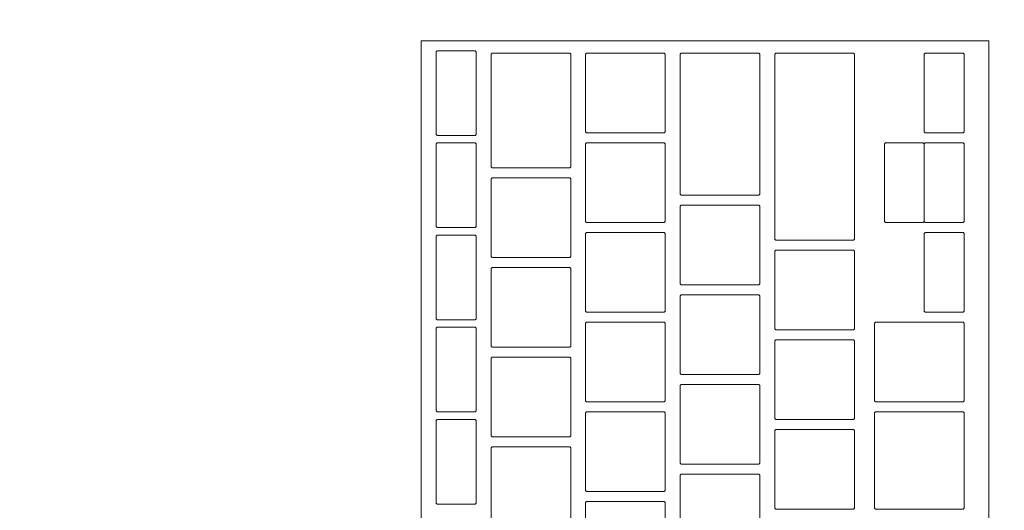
# Model space of a CAD drawing. Header units: metres. Extents: x -4 to 100, y -11 to 17.
# Tile 646 of 656: x 54.9092 to 55.107, y 11.9946 to 12.0931. Entities that reach past the tile are written whole.
import ezdxf

# ---------------------------------------------------------------- set-up
doc = ezdxf.new("R2010")
doc.units = ezdxf.units.M
doc.header["$MEASUREMENT"] = 0
doc.linetypes.add('Wipeout_Contour', pattern=[1, 0, -1])
doc.layers.add('152 - Bemaßung_ Beschriftung.Ausbau', color=7, linetype='Continuous')
doc.layers.add('701 - Einrichtung.Möbel', color=7, linetype='Continuous')
doc.styles.add('ERSTELLTER_STIL_2', font='txt')
doc.dimstyles.new('ERSTELLTER_STIL__5', dxfattribs={"dimtxt": 0.1, "dimasz": 0.0532, "dimexe": 0.18, "dimexo": 0.0625, "dimgap": 0, "dimtad": 1, "dimtih": 1, "dimtoh": 1, "dimzin": 0, "dimdsep": 46, "dimtxsty": 'ERSTELLTER_STIL_2', "dimblk": 'ARROWHEAD_2', "dimblk1": 'ARROWHEAD_2', "dimblk2": 'ARROWHEAD_2', "dimcen": 0.09, "dimse1": 1, "dimse2": 1, "dimclrd": 7, "dimclre": 7, "dimclrt": 7, "dimazin": 0, "dimtfac": 1, "dimtdec": 4, "dimtmove": 0, "dimatfit": 3, "dimfxl": 1, "dimtolj": 1, "dimtzin": 0, "dimarcsym": 0})

# ---------------------------------------------------------------- blocks, each defined once
blk = doc.blocks.new('*D346')
at = {"layer": '152 - Bemaßung_ Beschriftung.Ausbau', "color": 7, "linetype": 'Continuous', "lineweight": 5}
for p, q in [((54.59999, 15.3025), (54.59999, 15.4075)), ((54.6202, 15.39), (54.57978, 15.32)), ((58.07021, 15.39), (58.02979, 15.32)), ((54.45999, 15.355), (54.59999, 15.355)), ((54.59999, 15.355), (58.05, 15.355))]:
    blk.add_line(p, q, dxfattribs=at)
at = {"layer": '152 - Bemaßung_ Beschriftung.Ausbau', "color": 7, "lineweight": 5, "char_height": 0.1, "attachment_point": 7, "style": 'ERSTELLTER_STIL_2'}
for s, insert in [('\\A1;{\\pql;\\fArial|b0|i0|c0|p38;14\\fArial|b0|i0|c0|p38;\\A1{\\H.66x;\\S5^  ;}}', (57.82791, 15.37391)), ('\\A1;{\\pql;\\fArial|b0|i0|c0|p38;3,45}', (56.09104, 15.375))]:
    blk.add_mtext(s, dxfattribs=dict(at, insert=insert))
blk = doc.blocks.new('ARROWHEAD_2')
at = {"color": 0, "linetype": 'Continuous', "lineweight": 0}
for p, q in [((-0.3781, -0.655), (0.3781, 0.655)), ((0, 0), (-1, 0))]:
    blk.add_line(p, q, dxfattribs=at)
blk = doc.blocks.new('*D347')
at = {"layer": '152 - Bemaßung_ Beschriftung.Ausbau', "color": 7, "linetype": 'Continuous', "lineweight": 5}
for p, q in [((58.05, 15.3025), (58.05, 15.4075)), ((58.07021, 15.39), (58.02979, 15.32)), ((58.21521, 15.39), (58.17479, 15.32)), ((54.59999, 15.355), (58.05, 15.355)), ((58.05, 15.355), (58.195, 15.355))]:
    blk.add_line(p, q, dxfattribs=at)

msp = doc.modelspace()

# ---------------------------------------------------------------- wipeouts: each hides what was drawn before it
at = {"color": 254, "linetype": 'Wipeout_Contour', "lineweight": 0, "ltscale": 341.086294}
msp.add_wipeout([(54.59999, 10.68998), (56.79999, 10.68998), (56.79999, 11.48998), (55.39999, 11.48998), (55.39999, 12.68998), (54.59999, 12.68998)], dxfattribs=at).dxf.layer = '701 - Einrichtung.Möbel'

# ---------------------------------------------------------------- next in the draw order: wipeouts: each hides what was drawn before it
at = {"color": 254, "linetype": 'Wipeout_Contour', "lineweight": 0, "ltscale": 225.330999}
msp.add_wipeout([(55.1039, 11.82684), (55.1039, 12.08884), (54.9899, 12.08884), (54.9899, 11.82684)], dxfattribs=at).dxf.layer = '701 - Einrichtung.Möbel'

# ---------------------------------------------------------------- next in the draw order: linework, layer by layer
at = {"layer": '701 - Einrichtung.Möbel', "color": 7, "linetype": 'Continuous', "lineweight": 5, "flags": 128}
msp.add_lwpolyline([(55.1039, 11.82684), (55.1039, 12.08884), (54.9899, 12.08884), (54.9899, 11.82684)], close=True, dxfattribs=at)

# ---------------------------------------------------------------- next in the draw order: wipeouts: each hides what was drawn before it
at = {"color": 254, "linetype": 'Wipeout_Contour', "lineweight": 0, "ltscale": 506.301596}
msp.add_wipeout([(55.0009, 12.07834), (55.0009, 12.08664), (55.0007, 12.08684), (54.9931, 12.08684), (54.9929, 12.08664), (54.9929, 12.07004), (54.9931, 12.06984), (55.0007, 12.06984), (55.0009, 12.07004)], dxfattribs=at).dxf.layer = '701 - Einrichtung.Möbel'
at = {"color": 254, "linetype": 'Wipeout_Contour', "lineweight": 0, "ltscale": 506.430783}
msp.add_wipeout([(55.0199, 12.07484), (55.0199, 12.08614), (55.0197, 12.08634), (55.0041, 12.08634), (55.0039, 12.08614), (55.0039, 12.06354), (55.0041, 12.06334), (55.0197, 12.06334), (55.0199, 12.06354)], dxfattribs=at).dxf.layer = '701 - Einrichtung.Möbel'
at = {"color": 254, "linetype": 'Wipeout_Contour', "lineweight": 0, "ltscale": 506.6043}
msp.add_wipeout([(55.0389, 12.07834), (55.0389, 12.08614), (55.0387, 12.08634), (55.0231, 12.08634), (55.0229, 12.08614), (55.0229, 12.07054), (55.0231, 12.07034), (55.0387, 12.07034), (55.0389, 12.07054)], dxfattribs=at).dxf.layer = '701 - Einrichtung.Möbel'
at = {"color": 254, "linetype": 'Wipeout_Contour', "lineweight": 0, "ltscale": 506.759659}
msp.add_wipeout([(55.0579, 12.07209), (55.0579, 12.08614), (55.0577, 12.08634), (55.0421, 12.08634), (55.0419, 12.08614), (55.0419, 12.05804), (55.0421, 12.05784), (55.0577, 12.05784), (55.0579, 12.05804)], dxfattribs=at).dxf.layer = '701 - Einrichtung.Möbel'
at = {"color": 254, "linetype": 'Wipeout_Contour', "lineweight": 0, "ltscale": 506.918222}
msp.add_wipeout([(55.0769, 12.06759), (55.0769, 12.08614), (55.0767, 12.08634), (55.0611, 12.08634), (55.0609, 12.08614), (55.0609, 12.04904), (55.0611, 12.04884), (55.0767, 12.04884), (55.0769, 12.04904)], dxfattribs=at).dxf.layer = '701 - Einrichtung.Möbel'
at = {"color": 254, "linetype": 'Wipeout_Contour', "lineweight": 0, "ltscale": 507.162988}
msp.add_wipeout([(55.0989, 12.07834), (55.0989, 12.08614), (55.0987, 12.08634), (55.0911, 12.08634), (55.0909, 12.08614), (55.0909, 12.07054), (55.0911, 12.07034), (55.0987, 12.07034), (55.0989, 12.07054)], dxfattribs=at).dxf.layer = '701 - Einrichtung.Möbel'
at = {"color": 254, "linetype": 'Wipeout_Contour', "lineweight": 0, "ltscale": 506.265874}
msp.add_wipeout([(55.0009, 12.05984), (55.0009, 12.06814), (55.0007, 12.06834), (54.9931, 12.06834), (54.9929, 12.06814), (54.9929, 12.05154), (54.9931, 12.05134), (55.0007, 12.05134), (55.0009, 12.05154)], dxfattribs=at).dxf.layer = '701 - Einrichtung.Möbel'
at = {"color": 254, "linetype": 'Wipeout_Contour', "lineweight": 0, "ltscale": 506.569563}
msp.add_wipeout([(55.0389, 12.06034), (55.0389, 12.06814), (55.0387, 12.06834), (55.0231, 12.06834), (55.0229, 12.06814), (55.0229, 12.05254), (55.0231, 12.05234), (55.0387, 12.05234), (55.0389, 12.05254)], dxfattribs=at).dxf.layer = '701 - Einrichtung.Möbel'
at = {"color": 254, "linetype": 'Wipeout_Contour', "lineweight": 0, "ltscale": 507.12829}
msp.add_wipeout([(55.0989, 12.06034), (55.0989, 12.06814), (55.0987, 12.06834), (55.0911, 12.06834), (55.0909, 12.06814), (55.0909, 12.05254), (55.0911, 12.05234), (55.0987, 12.05234), (55.0989, 12.05254)], dxfattribs=at).dxf.layer = '701 - Einrichtung.Möbel'
at = {"color": 254, "linetype": 'Wipeout_Contour', "lineweight": 0, "ltscale": 506.389042}
msp.add_wipeout([(55.0199, 12.05334), (55.0199, 12.06114), (55.0197, 12.06134), (55.0041, 12.06134), (55.0039, 12.06114), (55.0039, 12.04554), (55.0041, 12.04534), (55.0197, 12.04534), (55.0199, 12.04554)], dxfattribs=at).dxf.layer = '701 - Einrichtung.Möbel'
at = {"color": 254, "linetype": 'Wipeout_Contour', "lineweight": 0, "ltscale": 506.712501}
msp.add_wipeout([(55.0579, 12.04784), (55.0579, 12.05564), (55.0577, 12.05584), (55.0421, 12.05584), (55.0419, 12.05564), (55.0419, 12.04004), (55.0421, 12.03984), (55.0577, 12.03984), (55.0579, 12.04004)], dxfattribs=at).dxf.layer = '701 - Einrichtung.Möbel'
at = {"color": 254, "linetype": 'Wipeout_Contour', "lineweight": 0, "ltscale": 506.230204}
msp.add_wipeout([(55.0009, 12.04134), (55.0009, 12.04964), (55.0007, 12.04984), (54.9931, 12.04984), (54.9929, 12.04964), (54.9929, 12.03304), (54.9931, 12.03284), (55.0007, 12.03284), (55.0009, 12.03304)], dxfattribs=at).dxf.layer = '701 - Einrichtung.Möbel'
at = {"color": 254, "linetype": 'Wipeout_Contour', "lineweight": 0, "ltscale": 506.534876}
msp.add_wipeout([(55.0389, 12.04234), (55.0389, 12.05014), (55.0387, 12.05034), (55.0231, 12.05034), (55.0229, 12.05014), (55.0229, 12.03454), (55.0231, 12.03434), (55.0387, 12.03434), (55.0389, 12.03454)], dxfattribs=at).dxf.layer = '701 - Einrichtung.Möbel'
at = {"color": 254, "linetype": 'Wipeout_Contour', "lineweight": 0, "ltscale": 507.093641}
msp.add_wipeout([(55.0989, 12.04234), (55.0989, 12.05014), (55.0987, 12.05034), (55.0911, 12.05034), (55.0909, 12.05014), (55.0909, 12.03454), (55.0911, 12.03434), (55.0987, 12.03434), (55.0989, 12.03454)], dxfattribs=at).dxf.layer = '701 - Einrichtung.Möbel'
at = {"color": 254, "linetype": 'Wipeout_Contour', "lineweight": 0, "ltscale": 506.862214}
msp.add_wipeout([(55.0769, 12.03884), (55.0769, 12.04664), (55.0767, 12.04684), (55.0611, 12.04684), (55.0609, 12.04664), (55.0609, 12.03104), (55.0611, 12.03084), (55.0767, 12.03084), (55.0769, 12.03104)], dxfattribs=at).dxf.layer = '701 - Einrichtung.Möbel'
at = {"color": 254, "linetype": 'Wipeout_Contour', "lineweight": 0, "ltscale": 506.354363}
msp.add_wipeout([(55.0199, 12.03534), (55.0199, 12.04314), (55.0197, 12.04334), (55.0041, 12.04334), (55.0039, 12.04314), (55.0039, 12.02754), (55.0041, 12.02734), (55.0197, 12.02734), (55.0199, 12.02754)], dxfattribs=at).dxf.layer = '701 - Einrichtung.Möbel'
at = {"color": 254, "linetype": 'Wipeout_Contour', "lineweight": 0, "ltscale": 506.67786}
msp.add_wipeout([(55.0579, 12.02984), (55.0579, 12.03764), (55.0577, 12.03784), (55.0421, 12.03784), (55.0419, 12.03764), (55.0419, 12.02204), (55.0421, 12.02184), (55.0577, 12.02184), (55.0579, 12.02204)], dxfattribs=at).dxf.layer = '701 - Einrichtung.Möbel'
at = {"color": 254, "linetype": 'Wipeout_Contour', "lineweight": 0, "ltscale": 506.194586}
msp.add_wipeout([(55.0009, 12.02284), (55.0009, 12.03114), (55.0007, 12.03134), (54.9931, 12.03134), (54.9929, 12.03114), (54.9929, 12.01454), (54.9931, 12.01434), (55.0007, 12.01434), (55.0009, 12.01454)], dxfattribs=at).dxf.layer = '701 - Einrichtung.Möbel'
at = {"color": 254, "linetype": 'Wipeout_Contour', "lineweight": 0, "ltscale": 506.500238}
msp.add_wipeout([(55.0389, 12.02434), (55.0389, 12.03214), (55.0387, 12.03234), (55.0231, 12.03234), (55.0229, 12.03214), (55.0229, 12.01654), (55.0231, 12.01634), (55.0387, 12.01634), (55.0389, 12.01654)], dxfattribs=at).dxf.layer = '701 - Einrichtung.Möbel'
at = {"color": 254, "linetype": 'Wipeout_Contour', "lineweight": 0, "ltscale": 507.01994}
msp.add_wipeout([(55.0989, 12.02434), (55.0989, 12.03214), (55.0987, 12.03234), (55.0811, 12.03234), (55.0809, 12.03214), (55.0809, 12.01654), (55.0811, 12.01634), (55.0987, 12.01634), (55.0989, 12.01654)], dxfattribs=at).dxf.layer = '701 - Einrichtung.Möbel'
at = {"color": 254, "linetype": 'Wipeout_Contour', "lineweight": 0, "ltscale": 506.827609}
msp.add_wipeout([(55.0769, 12.02084), (55.0769, 12.02864), (55.0767, 12.02884), (55.0611, 12.02884), (55.0609, 12.02864), (55.0609, 12.01304), (55.0611, 12.01284), (55.0767, 12.01284), (55.0769, 12.01304)], dxfattribs=at).dxf.layer = '701 - Einrichtung.Möbel'
at = {"color": 254, "linetype": 'Wipeout_Contour', "lineweight": 0, "ltscale": 506.319733}
msp.add_wipeout([(55.0199, 12.01734), (55.0199, 12.02514), (55.0197, 12.02534), (55.0041, 12.02534), (55.0039, 12.02514), (55.0039, 12.00954), (55.0041, 12.00934), (55.0197, 12.00934), (55.0199, 12.00954)], dxfattribs=at).dxf.layer = '701 - Einrichtung.Möbel'
at = {"color": 254, "linetype": 'Wipeout_Contour', "lineweight": 0, "ltscale": 506.643268}
msp.add_wipeout([(55.0579, 12.01184), (55.0579, 12.01964), (55.0577, 12.01984), (55.0421, 12.01984), (55.0419, 12.01964), (55.0419, 12.00404), (55.0421, 12.00384), (55.0577, 12.00384), (55.0579, 12.00404)], dxfattribs=at).dxf.layer = '701 - Einrichtung.Möbel'
at = {"color": 254, "linetype": 'Wipeout_Contour', "lineweight": 0, "ltscale": 506.46565}
msp.add_wipeout([(55.0389, 12.00634), (55.0389, 12.01414), (55.0387, 12.01434), (55.0231, 12.01434), (55.0229, 12.01414), (55.0229, 11.99854), (55.0231, 11.99834), (55.0387, 11.99834), (55.0389, 11.99854)], dxfattribs=at).dxf.layer = '701 - Einrichtung.Möbel'
at = {"color": 254, "linetype": 'Wipeout_Contour', "lineweight": 0, "ltscale": 506.982168}
msp.add_wipeout([(55.0989, 12.00459), (55.0989, 12.01414), (55.0987, 12.01434), (55.0811, 12.01434), (55.0809, 12.01414), (55.0809, 11.99504), (55.0811, 11.99484), (55.0987, 11.99484), (55.0989, 11.99504)], dxfattribs=at).dxf.layer = '701 - Einrichtung.Möbel'
at = {"color": 254, "linetype": 'Wipeout_Contour', "lineweight": 0, "ltscale": 506.159021}
msp.add_wipeout([(55.0009, 12.00434), (55.0009, 12.01264), (55.0007, 12.01284), (54.9931, 12.01284), (54.9929, 12.01264), (54.9929, 11.99604), (54.9931, 11.99584), (55.0007, 11.99584), (55.0009, 11.99604)], dxfattribs=at).dxf.layer = '701 - Einrichtung.Möbel'
at = {"color": 254, "linetype": 'Wipeout_Contour', "lineweight": 0, "ltscale": 506.793053}
msp.add_wipeout([(55.0769, 12.00284), (55.0769, 12.01064), (55.0767, 12.01084), (55.0611, 12.01084), (55.0609, 12.01064), (55.0609, 11.99504), (55.0611, 11.99484), (55.0767, 11.99484), (55.0769, 11.99504)], dxfattribs=at).dxf.layer = '701 - Einrichtung.Möbel'
at = {"color": 254, "linetype": 'Wipeout_Contour', "lineweight": 0, "ltscale": 506.285152}
msp.add_wipeout([(55.0199, 11.99934), (55.0199, 12.00714), (55.0197, 12.00734), (55.0041, 12.00734), (55.0039, 12.00714), (55.0039, 11.99154), (55.0041, 11.99134), (55.0197, 11.99134), (55.0199, 11.99154)], dxfattribs=at).dxf.layer = '701 - Einrichtung.Möbel'
at = {"color": 254, "linetype": 'Wipeout_Contour', "lineweight": 0, "ltscale": 506.608725}
msp.add_wipeout([(55.0579, 11.99384), (55.0579, 12.00164), (55.0577, 12.00184), (55.0421, 12.00184), (55.0419, 12.00164), (55.0419, 11.98604), (55.0421, 11.98584), (55.0577, 11.98584), (55.0579, 11.98604)], dxfattribs=at).dxf.layer = '701 - Einrichtung.Möbel'
at = {"color": 254, "linetype": 'Wipeout_Contour', "lineweight": 0, "ltscale": 506.431111}
msp.add_wipeout([(55.0389, 11.98834), (55.0389, 11.99614), (55.0387, 11.99634), (55.0231, 11.99634), (55.0229, 11.99614), (55.0229, 11.98054), (55.0231, 11.98034), (55.0387, 11.98034), (55.0389, 11.98054)], dxfattribs=at).dxf.layer = '701 - Einrichtung.Möbel'

# ---------------------------------------------------------------- next in the draw order: linework, layer by layer
at = {"layer": '701 - Einrichtung.Möbel', "color": 7, "linetype": 'Continuous', "lineweight": 5, "flags": 128}
for points in [[(55.0009, 12.07834), (55.0009, 12.08664), (55.0007, 12.08684), (54.9931, 12.08684), (54.9929, 12.08664), (54.9929, 12.07004), (54.9931, 12.06984), (55.0007, 12.06984), (55.0009, 12.07004)], [(55.0199, 12.07484), (55.0199, 12.08614), (55.0197, 12.08634), (55.0041, 12.08634), (55.0039, 12.08614), (55.0039, 12.06354), (55.0041, 12.06334), (55.0197, 12.06334), (55.0199, 12.06354)], [(55.0389, 12.07834), (55.0389, 12.08614), (55.0387, 12.08634), (55.0231, 12.08634), (55.0229, 12.08614), (55.0229, 12.07054), (55.0231, 12.07034), (55.0387, 12.07034), (55.0389, 12.07054)], [(55.0579, 12.07209), (55.0579, 12.08614), (55.0577, 12.08634), (55.0421, 12.08634), (55.0419, 12.08614), (55.0419, 12.05804), (55.0421, 12.05784), (55.0577, 12.05784), (55.0579, 12.05804)], [(55.0769, 12.06759), (55.0769, 12.08614), (55.0767, 12.08634), (55.0611, 12.08634), (55.0609, 12.08614), (55.0609, 12.04904), (55.0611, 12.04884), (55.0767, 12.04884), (55.0769, 12.04904)], [(55.0989, 12.07834), (55.0989, 12.08614), (55.0987, 12.08634), (55.0911, 12.08634), (55.0909, 12.08614), (55.0909, 12.07054), (55.0911, 12.07034), (55.0987, 12.07034), (55.0989, 12.07054)], [(55.0009, 12.05984), (55.0009, 12.06814), (55.0007, 12.06834), (54.9931, 12.06834), (54.9929, 12.06814), (54.9929, 12.05154), (54.9931, 12.05134), (55.0007, 12.05134), (55.0009, 12.05154)], [(55.0389, 12.06034), (55.0389, 12.06814), (55.0387, 12.06834), (55.0231, 12.06834), (55.0229, 12.06814), (55.0229, 12.05254), (55.0231, 12.05234), (55.0387, 12.05234), (55.0389, 12.05254)], [(55.0989, 12.06034), (55.0989, 12.06814), (55.0987, 12.06834), (55.0911, 12.06834), (55.0909, 12.06814), (55.0909, 12.05254), (55.0911, 12.05234), (55.0987, 12.05234), (55.0989, 12.05254)], [(55.0199, 12.05334), (55.0199, 12.06114), (55.0197, 12.06134), (55.0041, 12.06134), (55.0039, 12.06114), (55.0039, 12.04554), (55.0041, 12.04534), (55.0197, 12.04534), (55.0199, 12.04554)], [(55.0579, 12.04784), (55.0579, 12.05564), (55.0577, 12.05584), (55.0421, 12.05584), (55.0419, 12.05564), (55.0419, 12.04004), (55.0421, 12.03984), (55.0577, 12.03984), (55.0579, 12.04004)], [(55.0009, 12.04134), (55.0009, 12.04964), (55.0007, 12.04984), (54.9931, 12.04984), (54.9929, 12.04964), (54.9929, 12.03304), (54.9931, 12.03284), (55.0007, 12.03284), (55.0009, 12.03304)], [(55.0389, 12.04234), (55.0389, 12.05014), (55.0387, 12.05034), (55.0231, 12.05034), (55.0229, 12.05014), (55.0229, 12.03454), (55.0231, 12.03434), (55.0387, 12.03434), (55.0389, 12.03454)], [(55.0989, 12.04234), (55.0989, 12.05014), (55.0987, 12.05034), (55.0911, 12.05034), (55.0909, 12.05014), (55.0909, 12.03454), (55.0911, 12.03434), (55.0987, 12.03434), (55.0989, 12.03454)], [(55.0769, 12.03884), (55.0769, 12.04664), (55.0767, 12.04684), (55.0611, 12.04684), (55.0609, 12.04664), (55.0609, 12.03104), (55.0611, 12.03084), (55.0767, 12.03084), (55.0769, 12.03104)], [(55.0199, 12.03534), (55.0199, 12.04314), (55.0197, 12.04334), (55.0041, 12.04334), (55.0039, 12.04314), (55.0039, 12.02754), (55.0041, 12.02734), (55.0197, 12.02734), (55.0199, 12.02754)], [(55.0579, 12.02984), (55.0579, 12.03764), (55.0577, 12.03784), (55.0421, 12.03784), (55.0419, 12.03764), (55.0419, 12.02204), (55.0421, 12.02184), (55.0577, 12.02184), (55.0579, 12.02204)], [(55.0009, 12.02284), (55.0009, 12.03114), (55.0007, 12.03134), (54.9931, 12.03134), (54.9929, 12.03114), (54.9929, 12.01454), (54.9931, 12.01434), (55.0007, 12.01434), (55.0009, 12.01454)], [(55.0389, 12.02434), (55.0389, 12.03214), (55.0387, 12.03234), (55.0231, 12.03234), (55.0229, 12.03214), (55.0229, 12.01654), (55.0231, 12.01634), (55.0387, 12.01634), (55.0389, 12.01654)], [(55.0989, 12.02434), (55.0989, 12.03214), (55.0987, 12.03234), (55.0811, 12.03234), (55.0809, 12.03214), (55.0809, 12.01654), (55.0811, 12.01634), (55.0987, 12.01634), (55.0989, 12.01654)], [(55.0769, 12.02084), (55.0769, 12.02864), (55.0767, 12.02884), (55.0611, 12.02884), (55.0609, 12.02864), (55.0609, 12.01304), (55.0611, 12.01284), (55.0767, 12.01284), (55.0769, 12.01304)], [(55.0199, 12.01734), (55.0199, 12.02514), (55.0197, 12.02534), (55.0041, 12.02534), (55.0039, 12.02514), (55.0039, 12.00954), (55.0041, 12.00934), (55.0197, 12.00934), (55.0199, 12.00954)], [(55.0579, 12.01184), (55.0579, 12.01964), (55.0577, 12.01984), (55.0421, 12.01984), (55.0419, 12.01964), (55.0419, 12.00404), (55.0421, 12.00384), (55.0577, 12.00384), (55.0579, 12.00404)], [(55.0389, 12.00634), (55.0389, 12.01414), (55.0387, 12.01434), (55.0231, 12.01434), (55.0229, 12.01414), (55.0229, 11.99854), (55.0231, 11.99834), (55.0387, 11.99834), (55.0389, 11.99854)], [(55.0989, 12.00459), (55.0989, 12.01414), (55.0987, 12.01434), (55.0811, 12.01434), (55.0809, 12.01414), (55.0809, 11.99504), (55.0811, 11.99484), (55.0987, 11.99484), (55.0989, 11.99504)], [(55.0009, 12.00434), (55.0009, 12.01264), (55.0007, 12.01284), (54.9931, 12.01284), (54.9929, 12.01264), (54.9929, 11.99604), (54.9931, 11.99584), (55.0007, 11.99584), (55.0009, 11.99604)], [(55.0769, 12.00284), (55.0769, 12.01064), (55.0767, 12.01084), (55.0611, 12.01084), (55.0609, 12.01064), (55.0609, 11.99504), (55.0611, 11.99484), (55.0767, 11.99484), (55.0769, 11.99504)], [(55.0199, 11.99934), (55.0199, 12.00714), (55.0197, 12.00734), (55.0041, 12.00734), (55.0039, 12.00714), (55.0039, 11.99154), (55.0041, 11.99134), (55.0197, 11.99134), (55.0199, 11.99154)], [(55.0579, 11.99384), (55.0579, 12.00164), (55.0577, 12.00184), (55.0421, 12.00184), (55.0419, 12.00164), (55.0419, 11.98604), (55.0421, 11.98584), (55.0577, 11.98584), (55.0579, 11.98604)], [(55.0389, 11.98834), (55.0389, 11.99614), (55.0387, 11.99634), (55.0231, 11.99634), (55.0229, 11.99614), (55.0229, 11.98054), (55.0231, 11.98034), (55.0387, 11.98034), (55.0389, 11.98054)]]:
    msp.add_lwpolyline(points, close=True, dxfattribs=at)

# ---------------------------------------------------------------- next in the draw order: wipeouts: each hides what was drawn before it
at = {"color": 254, "linetype": 'Wipeout_Contour', "lineweight": 0, "ltscale": 507.057961}
msp.add_wipeout([(55.0909, 12.06034), (55.0909, 12.06814), (55.0907, 12.06834), (55.0831, 12.06834), (55.0829, 12.06814), (55.0829, 12.05254), (55.0831, 12.05234), (55.0907, 12.05234), (55.0909, 12.05254)], dxfattribs=at).dxf.layer = '701 - Einrichtung.Möbel'

# ---------------------------------------------------------------- next in the draw order: linework, layer by layer
at = {"layer": '701 - Einrichtung.Möbel', "color": 7, "linetype": 'Continuous', "lineweight": 5, "flags": 128}
msp.add_lwpolyline([(55.0909, 12.06034), (55.0909, 12.06814), (55.0907, 12.06834), (55.0831, 12.06834), (55.0829, 12.06814), (55.0829, 12.05254), (55.0831, 12.05234), (55.0907, 12.05234), (55.0909, 12.05254)], close=True, dxfattribs=at)

# ---------------------------------------------------------------- next in the draw order: dimensions: what is measured, and where the dimension line sits
at = {"layer": '152 - Bemaßung_ Beschriftung.Ausbau', "color": 7, "linetype": 'Continuous', "lineweight": 5}
for base, p1, p2, picture, middle in [((58.05, 15.355), (54.59999, 10.54999), (58.05, 10.61499), '*D346', (56.22092, 15.425)), ((58.195, 15.355), (58.05, 10.6149911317), (58.195, 10.6149911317), '*D347', (58.0392080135, 15.4250000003))]:
    dim = msp.add_linear_dim(base=base, p1=p1, p2=p2, angle=0, dimstyle='ERSTELLTER_STIL__5', dxfattribs=at)
    dim.commit()
    dim.dimension.update_dxf_attribs({"geometry": picture, "text_midpoint": middle, "dimtype": 160})

doc.saveas('drawing.dxf')
